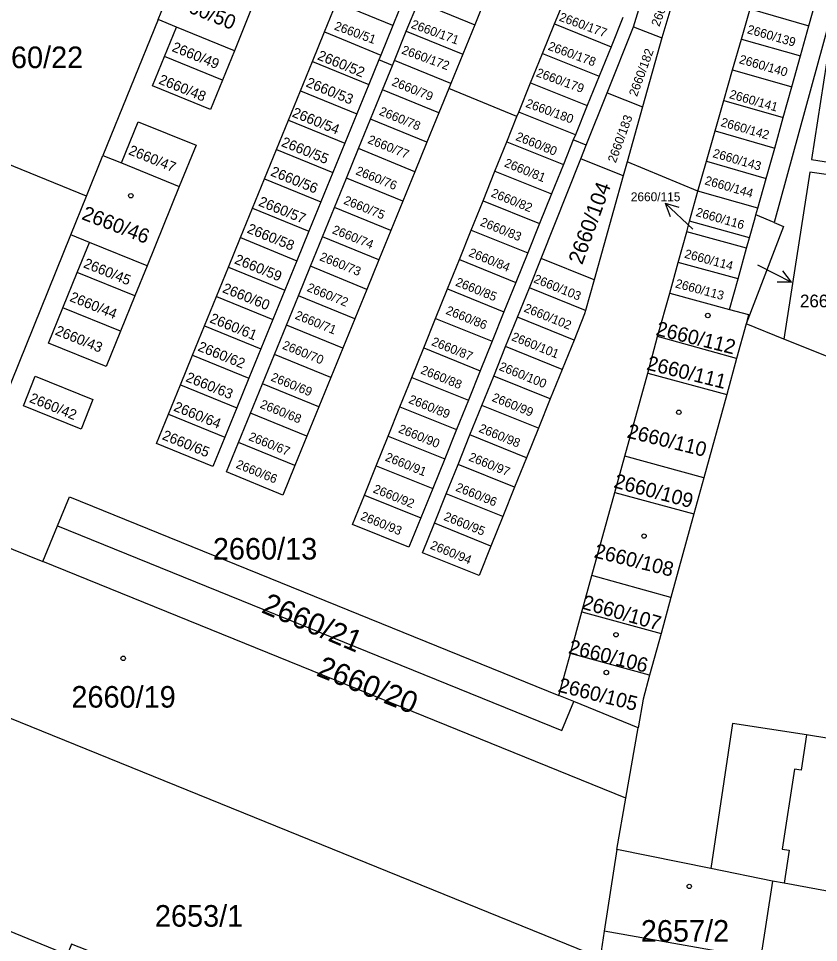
# Model space of a CAD drawing. Extents: x -756746 to -753363, y -1166406 to -1161727.
# Drawn here: x -755340.3 to -755277.3, y -1165062.9 to -1164990.1 of the extents above; entities that cross this region are included whole.
import ezdxf

# ---------------------------------------------------------------- set-up
doc = ezdxf.new("R2010")
doc.units = 0
for name, color, linetype in [('Hranice parcel', 7, 'Continuous'), ('Parcelní čísla', 7, 'Continuous'), ('Pop  PČ popisy', 7, 'Continuous'), ('Vnitřní kresba', 7, 'Continuous'), ('Značky budov', 7, 'Continuous')]:
    doc.layers.add(name, color=color, linetype=linetype)

msp = doc.modelspace()

# ---------------------------------------------------------------- linework, layer by layer
at = {"layer": 'Hranice parcel'}
for p, q in [((-755273.87, -1164980.82), (-755280.83, -1165006.15)), ((-755329.33, -1164990.18), (-755326.79, -1164983.92)), ((-755320.8, -1164986.36), (-755323.33, -1164992.63)), ((-755309.91, -1164988.32), (-755310.85, -1164990.64)), ((-755303.45, -1164988.26), (-755304.4, -1164990.58)), ((-755298.12, -1164990.52), (-755297.18, -1164988.21)), ((-755278.08, -1164990.66), (-755277.4, -1164988.25)), ((-755316.24, -1164991.15), (-755315.29, -1164988.84)), ((-755310.85, -1164990.64), (-755315.29, -1164988.84)), ((-755309.79, -1164991.09), (-755308.84, -1164988.77)), ((-755308.84, -1164988.77), (-755304.4, -1164990.58)), ((-755283.4, -1164991.73), (-755282.71, -1164989.32)), ((-755282.71, -1164989.32), (-755278.08, -1164990.66)), ((-755329.33, -1164990.18), (-755333.68, -1165000.88)), ((-755327.88, -1164990.77), (-755329.33, -1164990.18)), ((-755299.06, -1164992.84), (-755298.12, -1164990.52)), ((-755298.12, -1164990.52), (-755293.67, -1164992.32)), ((-755292.73, -1164990), (-755293.67, -1164992.32)), ((-755328.83, -1164993.09), (-755327.88, -1164990.77)), ((-755323.33, -1164992.63), (-755327.88, -1164990.77)), ((-755317.18, -1164993.47), (-755316.24, -1164991.15)), ((-755310.85, -1164990.64), (-755311.8, -1164992.98)), ((-755310.73, -1164993.4), (-755309.79, -1164991.09)), ((-755309.79, -1164991.09), (-755305.34, -1164992.9)), ((-755304.4, -1164990.58), (-755305.34, -1164992.9)), ((-755293.97, -1164995.95), (-755291.9, -1164990.75)), ((-755291.9, -1164990.75), (-755289.66, -1164991.61)), ((-755278.74, -1164993.04), (-755278.08, -1164990.66)), ((-755289.66, -1164991.61), (-755291.2, -1164997.06)), ((-755284.09, -1164994.13), (-755283.4, -1164991.73)), ((-755283.4, -1164991.73), (-755278.74, -1164993.04)), ((-755323.33, -1164992.63), (-755324.27, -1164994.94)), ((-755293.67, -1164992.32), (-755294.61, -1164994.63)), ((-755324.27, -1164994.94), (-755328.83, -1164993.09)), ((-755311.95, -1164993.35), (-755312.74, -1164995.28)), ((-755311.8, -1164992.98), (-755311.95, -1164993.35)), ((-755310.89, -1164993.79), (-755311.95, -1164993.35)), ((-755310.89, -1164993.79), (-755310.73, -1164993.4)), ((-755306.29, -1164995.21), (-755310.73, -1164993.4)), ((-755305.34, -1164992.9), (-755306.29, -1164995.21)), ((-755300, -1164995.16), (-755299.06, -1164992.84)), ((-755299.06, -1164992.84), (-755294.61, -1164994.63)), ((-755279.43, -1164995.47), (-755278.74, -1164993.04)), ((-755318.13, -1164995.78), (-755317.18, -1164993.47)), ((-755317.18, -1164993.47), (-755312.74, -1164995.28)), ((-755311.67, -1164995.71), (-755310.89, -1164993.79)), ((-755284.78, -1164996.54), (-755284.09, -1164994.13)), ((-755284.09, -1164994.13), (-755279.43, -1164995.47)), ((-755294.61, -1164994.63), (-755295.54, -1164996.95)), ((-755312.74, -1164995.28), (-755313.68, -1164997.59)), ((-755306.45, -1164995.61), (-755307.23, -1164997.53)), ((-755306.29, -1164995.21), (-755306.45, -1164995.61)), ((-755301.08, -1164997.82), (-755306.45, -1164995.61)), ((-755300.94, -1164997.48), (-755300, -1164995.16)), ((-755300, -1164995.16), (-755295.54, -1164996.95)), ((-755280.1, -1164997.88), (-755279.43, -1164995.47)), ((-755319.07, -1164998.09), (-755318.13, -1164995.78)), ((-755318.13, -1164995.78), (-755313.68, -1164997.59)), ((-755312.62, -1164998.03), (-755311.67, -1164995.71)), ((-755307.23, -1164997.53), (-755311.67, -1164995.71)), ((-755295.62, -1165000.07), (-755293.97, -1164995.95)), ((-755293.97, -1164995.95), (-755291.2, -1164997.06)), ((-755295.54, -1164996.95), (-755296.48, -1164999.26)), ((-755291.2, -1164997.06), (-755292.41, -1165001.39)), ((-755285.46, -1164998.94), (-755284.78, -1164996.54)), ((-755284.78, -1164996.54), (-755280.1, -1164997.88)), ((-755334.97, -1165004.07), (-755351.19, -1164997.5)), ((-755313.68, -1164997.59), (-755314.63, -1164999.91)), ((-755307.23, -1164997.53), (-755308.17, -1164999.84)), ((-755301.08, -1164997.82), (-755300.94, -1164997.48)), ((-755296.48, -1164999.26), (-755300.94, -1164997.48)), ((-755320.02, -1165000.41), (-755319.07, -1164998.09)), ((-755319.07, -1164998.09), (-755314.63, -1164999.91)), ((-755313.56, -1165000.34), (-755312.62, -1164998.03)), ((-755308.17, -1164999.84), (-755312.62, -1164998.03)), ((-755301.87, -1164999.8), (-755301.08, -1164997.82)), ((-755280.78, -1165000.29), (-755280.1, -1164997.88)), ((-755286.14, -1165001.32), (-755285.46, -1164998.94)), ((-755285.46, -1164998.94), (-755280.78, -1165000.29)), ((-755314.63, -1164999.91), (-755315.57, -1165002.22)), ((-755308.17, -1164999.84), (-755309.12, -1165002.16)), ((-755302.81, -1165002.12), (-755301.87, -1164999.8)), ((-755301.87, -1164999.8), (-755297.42, -1165001.59)), ((-755296.64, -1164999.65), (-755297.42, -1165001.59)), ((-755296.48, -1164999.26), (-755296.64, -1164999.65)), ((-755295.62, -1165000.07), (-755296.64, -1164999.65)), ((-755320.96, -1165002.72), (-755320.02, -1165000.41)), ((-755320.02, -1165000.41), (-755315.57, -1165002.22)), ((-755314.51, -1165002.66), (-755313.56, -1165000.34)), ((-755309.12, -1165002.16), (-755313.56, -1165000.34)), ((-755296.05, -1165001.15), (-755295.62, -1165000.07)), ((-755281.45, -1165002.69), (-755280.78, -1165000.29)), ((-755334.97, -1165004.07), (-755333.68, -1165000.88)), ((-755333.68, -1165000.88), (-755332.22, -1165001.47)), ((-755299.17, -1165008.98), (-755296.05, -1165001.15)), ((-755292.71, -1165002.47), (-755296.05, -1165001.15)), ((-755292.41, -1165001.39), (-755292.71, -1165002.47)), ((-755286.83, -1165003.68), (-755292.41, -1165001.39)), ((-755286.83, -1165003.68), (-755286.14, -1165001.32)), ((-755286.14, -1165001.32), (-755281.45, -1165002.69)), ((-755332.22, -1165001.47), (-755327.67, -1165003.32)), ((-755309.12, -1165002.16), (-755310.06, -1165004.47)), ((-755303.74, -1165004.44), (-755302.81, -1165002.12)), ((-755302.81, -1165002.12), (-755298.36, -1165003.91)), ((-755297.42, -1165001.59), (-755298.36, -1165003.91)), ((-755321.91, -1165005.04), (-755320.96, -1165002.72)), ((-755320.96, -1165002.72), (-755316.52, -1165004.54)), ((-755315.57, -1165002.22), (-755316.52, -1165004.54)), ((-755315.45, -1165004.97), (-755314.51, -1165002.66)), ((-755310.06, -1165004.47), (-755314.51, -1165002.66)), ((-755292.71, -1165002.47), (-755294.99, -1165010.67)), ((-755282.1, -1165005.02), (-755281.45, -1165002.69)), ((-755327.67, -1165003.32), (-755330.21, -1165009.58)), ((-755336.21, -1165007.14), (-755334.97, -1165004.07)), ((-755298.36, -1165003.91), (-755299.29, -1165006.23)), ((-755287.48, -1165006.04), (-755286.83, -1165003.68)), ((-755282.1, -1165005.02), (-755286.83, -1165003.68)), ((-755322.85, -1165007.35), (-755321.91, -1165005.04)), ((-755321.91, -1165005.04), (-755317.46, -1165006.85)), ((-755316.52, -1165004.54), (-755317.46, -1165006.85)), ((-755316.4, -1165007.29), (-755315.45, -1165004.97)), ((-755311.01, -1165006.79), (-755315.45, -1165004.97)), ((-755310.06, -1165004.47), (-755311.01, -1165006.79)), ((-755304.68, -1165006.76), (-755303.74, -1165004.44)), ((-755303.74, -1165004.44), (-755299.29, -1165006.23)), ((-755282.26, -1165005.56), (-755282.1, -1165005.02)), ((-755282.77, -1165007.37), (-755282.33, -1165005.78)), ((-755282.33, -1165005.78), (-755282.26, -1165005.56)), ((-755280.83, -1165006.15), (-755282.26, -1165005.56)), ((-755299.29, -1165006.23), (-755300.23, -1165008.55)), ((-755287.71, -1165006.89), (-755287.48, -1165006.04)), ((-755282.77, -1165007.37), (-755287.48, -1165006.04)), ((-755334.75, -1165007.73), (-755336.21, -1165007.14)), ((-755317.46, -1165006.85), (-755318.41, -1165009.17)), ((-755311.01, -1165006.79), (-755311.95, -1165009.1)), ((-755305.61, -1165009.07), (-755304.68, -1165006.76)), ((-755304.68, -1165006.76), (-755300.23, -1165008.55)), ((-755288.38, -1165009.3), (-755287.71, -1165006.89)), ((-755282.99, -1165008.19), (-755287.71, -1165006.89)), ((-755335.71, -1165010.1), (-755334.75, -1165007.73)), ((-755330.21, -1165009.58), (-755334.75, -1165007.73)), ((-755323.8, -1165009.67), (-755322.85, -1165007.35)), ((-755322.85, -1165007.35), (-755318.41, -1165009.17)), ((-755317.34, -1165009.6), (-755316.4, -1165007.29)), ((-755311.95, -1165009.1), (-755316.4, -1165007.29)), ((-755282.99, -1165008.19), (-755282.77, -1165007.37)), ((-755300.23, -1165008.55), (-755301.16, -1165010.87)), ((-755283.66, -1165010.6), (-755282.99, -1165008.19)), ((-755318.41, -1165009.17), (-755319.35, -1165011.48)), ((-755311.95, -1165009.1), (-755312.9, -1165011.42)), ((-755306.55, -1165011.39), (-755305.61, -1165009.07)), ((-755305.61, -1165009.07), (-755301.16, -1165010.87)), ((-755300.1, -1165011.29), (-755299.17, -1165008.98)), ((-755294.99, -1165010.67), (-755299.17, -1165008.98)), ((-755289.05, -1165011.71), (-755288.38, -1165009.3)), ((-755283.66, -1165010.6), (-755288.38, -1165009.3)), ((-755336.84, -1165012.88), (-755335.71, -1165010.1)), ((-755331.16, -1165011.94), (-755335.71, -1165010.1)), ((-755330.21, -1165009.58), (-755331.16, -1165011.94)), ((-755324.74, -1165011.98), (-755323.8, -1165009.67)), ((-755323.8, -1165009.67), (-755319.35, -1165011.48)), ((-755318.29, -1165011.92), (-755317.34, -1165009.6)), ((-755312.9, -1165011.42), (-755317.34, -1165009.6)), ((-755301.16, -1165010.87), (-755302.1, -1165013.19)), ((-755294.99, -1165010.67), (-755295.68, -1165013.08)), ((-755284.33, -1165013.01), (-755283.66, -1165010.6)), ((-755319.35, -1165011.48), (-755320.3, -1165013.8)), ((-755312.9, -1165011.42), (-755313.84, -1165013.73)), ((-755307.48, -1165013.71), (-755306.55, -1165011.39)), ((-755306.55, -1165011.39), (-755302.1, -1165013.19)), ((-755301.04, -1165013.61), (-755300.1, -1165011.29)), ((-755295.68, -1165013.08), (-755300.1, -1165011.29)), ((-755331.16, -1165011.94), (-755332.29, -1165014.72)), ((-755325.69, -1165014.3), (-755324.74, -1165011.98)), ((-755324.74, -1165011.98), (-755320.3, -1165013.8)), ((-755319.23, -1165014.23), (-755318.29, -1165011.92)), ((-755313.84, -1165013.73), (-755318.29, -1165011.92)), ((-755290, -1165015.14), (-755289.05, -1165011.71)), ((-755289.05, -1165011.71), (-755284.33, -1165013.01)), ((-755332.29, -1165014.72), (-755336.84, -1165012.88)), ((-755320.3, -1165013.8), (-755321.24, -1165016.11)), ((-755313.84, -1165013.73), (-755314.79, -1165016.04)), ((-755308.42, -1165016.03), (-755307.48, -1165013.71)), ((-755307.48, -1165013.71), (-755303.03, -1165015.51)), ((-755302.1, -1165013.19), (-755303.03, -1165015.51)), ((-755301.97, -1165015.93), (-755301.04, -1165013.61)), ((-755296.58, -1165015.41), (-755301.04, -1165013.61)), ((-755326.63, -1165016.61), (-755325.69, -1165014.3)), ((-755325.69, -1165014.3), (-755321.24, -1165016.11)), ((-755320.18, -1165016.54), (-755319.23, -1165014.23)), ((-755314.79, -1165016.04), (-755319.23, -1165014.23)), ((-755283.03, -1165014.14), (-755283.78, -1165016.86)), ((-755280.05, -1165015.34), (-755283.03, -1165014.14)), ((-755290.78, -1165018.01), (-755290, -1165015.14)), ((-755283.78, -1165016.86), (-755290, -1165015.14)), ((-755303.03, -1165015.51), (-755303.97, -1165017.83)), ((-755302.91, -1165018.25), (-755301.97, -1165015.93)), ((-755297.52, -1165017.73), (-755301.97, -1165015.93)), ((-755296.58, -1165015.41), (-755297.52, -1165017.73)), ((-755263.36, -1165022.03), (-755280.05, -1165015.34)), ((-755327.58, -1165018.93), (-755326.63, -1165016.61)), ((-755326.63, -1165016.61), (-755322.19, -1165018.42)), ((-755321.24, -1165016.11), (-755322.19, -1165018.42)), ((-755321.12, -1165018.86), (-755320.18, -1165016.54)), ((-755315.73, -1165018.36), (-755320.18, -1165016.54)), ((-755314.79, -1165016.04), (-755315.73, -1165018.36)), ((-755309.35, -1165018.35), (-755308.42, -1165016.03)), ((-755308.42, -1165016.03), (-755303.97, -1165017.83)), ((-755283.78, -1165016.86), (-755284.56, -1165019.71)), ((-755303.97, -1165017.83), (-755304.9, -1165020.14)), ((-755297.52, -1165017.73), (-755298.45, -1165020.05)), ((-755292.58, -1165024.56), (-755290.78, -1165018.01)), ((-755290.78, -1165018.01), (-755284.56, -1165019.71)), ((-755322.19, -1165018.42), (-755323.13, -1165020.74)), ((-755322.07, -1165021.17), (-755321.12, -1165018.86)), ((-755316.68, -1165020.67), (-755321.12, -1165018.86)), ((-755315.73, -1165018.36), (-755316.68, -1165020.67)), ((-755310.29, -1165020.67), (-755309.35, -1165018.35)), ((-755309.35, -1165018.35), (-755304.9, -1165020.14)), ((-755303.84, -1165020.57), (-755302.91, -1165018.25)), ((-755298.45, -1165020.05), (-755302.91, -1165018.25)), ((-755328.52, -1165021.24), (-755327.58, -1165018.93)), ((-755327.58, -1165018.93), (-755323.13, -1165020.74)), ((-755304.9, -1165020.14), (-755305.84, -1165022.46)), ((-755298.45, -1165020.05), (-755299.39, -1165022.36)), ((-755284.56, -1165019.71), (-755286.36, -1165026.27)), ((-755323.13, -1165020.74), (-755324.08, -1165023.05)), ((-755316.68, -1165020.67), (-755317.62, -1165022.99)), ((-755311.22, -1165022.99), (-755310.29, -1165020.67)), ((-755310.29, -1165020.67), (-755305.84, -1165022.46)), ((-755304.78, -1165022.89), (-755303.84, -1165020.57)), ((-755299.39, -1165022.36), (-755303.84, -1165020.57)), ((-755328.52, -1165021.24), (-755324.08, -1165023.05)), ((-755323.01, -1165023.49), (-755322.07, -1165021.17)), ((-755317.62, -1165022.99), (-755322.07, -1165021.17)), ((-755305.84, -1165022.46), (-755306.77, -1165024.78)), ((-755299.39, -1165022.36), (-755300.32, -1165024.68)), ((-755317.62, -1165022.99), (-755318.57, -1165025.3)), ((-755312.16, -1165025.31), (-755311.22, -1165022.99)), ((-755311.22, -1165022.99), (-755306.77, -1165024.78)), ((-755305.71, -1165025.21), (-755304.78, -1165022.89)), ((-755300.32, -1165024.68), (-755304.78, -1165022.89)), ((-755318.57, -1165025.3), (-755323.01, -1165023.49)), ((-755300.32, -1165024.68), (-755301.26, -1165027)), ((-755293.38, -1165027.41), (-755292.58, -1165024.56)), ((-755286.36, -1165026.27), (-755292.58, -1165024.56)), ((-755313.09, -1165027.62), (-755312.16, -1165025.31)), ((-755312.16, -1165025.31), (-755307.7, -1165027.1)), ((-755306.77, -1165024.78), (-755307.7, -1165027.1)), ((-755306.64, -1165027.53), (-755305.71, -1165025.21)), ((-755301.26, -1165027), (-755305.71, -1165025.21)), ((-755286.36, -1165026.27), (-755287.14, -1165029.09)), ((-755313.09, -1165027.62), (-755308.64, -1165029.42)), ((-755307.7, -1165027.1), (-755308.64, -1165029.42)), ((-755307.58, -1165029.84), (-755306.64, -1165027.53)), ((-755302.19, -1165029.32), (-755306.64, -1165027.53)), ((-755301.26, -1165027), (-755302.19, -1165029.32)), ((-755295.19, -1165033.95), (-755293.38, -1165027.41)), ((-755293.38, -1165027.41), (-755287.14, -1165029.09)), ((-755287.14, -1165029.09), (-755288.95, -1165035.68)), ((-755346.53, -1165029.56), (-755338.41, -1165032.86)), ((-755302.19, -1165029.32), (-755303.13, -1165031.64)), ((-755338.41, -1165032.86), (-755337.27, -1165030.04)), ((-755303.13, -1165031.64), (-755307.58, -1165029.84)), ((-755292.5, -1165051.49), (-755338.41, -1165032.86)), ((-755295.97, -1165036.82), (-755295.19, -1165033.95)), ((-755288.95, -1165035.68), (-755295.19, -1165033.95)), ((-755288.95, -1165035.68), (-755289.73, -1165038.53)), ((-755296.87, -1165040.1), (-755295.97, -1165036.82)), ((-755295.97, -1165036.82), (-755289.73, -1165038.53)), ((-755294.53, -1165064.06), (-755357.87, -1165038.34)), ((-755289.73, -1165038.53), (-755290.63, -1165041.81)), ((-755297.78, -1165043.41), (-755296.87, -1165040.1)), ((-755290.63, -1165041.81), (-755296.87, -1165040.1)), ((-755296.61, -1165043.89), (-755297.78, -1165043.41)), ((-755291.54, -1165045.95), (-755296.61, -1165043.89)), ((-755292.5, -1165051.49), (-755291.54, -1165045.95)), ((-755293.2, -1165055.52), (-755292.5, -1165051.49)), ((-755293.2, -1165055.52), (-755294.2, -1165061.95)), ((-755285.8, -1165057.03), (-755293.2, -1165055.52)), ((-755280.95, -1165058.02), (-755285.8, -1165057.03)), ((-755294.2, -1165061.95), (-755294.53, -1165064.06))]:
    msp.add_line(p, q, dxfattribs=at)
for points in [[(-755291.9, -1164990.75), (-755290.11, -1164984.92), (-755287.93, -1164985.81), (-755289.66, -1164991.61)], [(-755316.24, -1164991.15), (-755314.44, -1164991.88), (-755311.8, -1164992.98)], [(-755324.27, -1164994.94), (-755325.21, -1164997.26), (-755329.77, -1164995.4), (-755328.83, -1164993.09)], [(-755259.42, -1164996.19), (-755276.69, -1164993.57), (-755277.87, -1165001.19), (-755276.38, -1165001.42), (-755276.53, -1165002.41), (-755278.02, -1165002.18), (-755280.05, -1165015.34)], [(-755332.22, -1165001.47), (-755330.91, -1164998.23), (-755326.35, -1165000.07), (-755327.67, -1165003.32)], [(-755280.83, -1165006.15), (-755280.08, -1165006.46), (-755283.03, -1165014.14)], [(-755346.53, -1165029.56), (-755344.29, -1165023.98), (-755343.22, -1165024.42), (-755336.21, -1165007.14)], [(-755332.29, -1165014.72), (-755333.42, -1165017.5), (-755337.97, -1165015.65), (-755336.84, -1165012.88)], [(-755295.68, -1165013.08), (-755295.75, -1165013.34), (-755296.58, -1165015.41)], [(-755284.33, -1165013.01), (-755282.83, -1165013.41), (-755283.03, -1165014.14)], [(-755335.41, -1165022.42), (-755339.95, -1165020.59), (-755339.02, -1165018.27), (-755334.47, -1165020.1), (-755335.41, -1165022.42)], [(-755324.08, -1165023.05), (-755325.02, -1165025.37), (-755329.47, -1165023.55), (-755328.52, -1165021.24)], [(-755318.57, -1165025.3), (-755319.51, -1165027.62), (-755323.96, -1165025.8), (-755323.01, -1165023.49)], [(-755308.64, -1165029.42), (-755309.58, -1165031.73), (-755314.03, -1165029.94), (-755313.09, -1165027.62)], [(-755337.27, -1165030.04), (-755336.33, -1165027.76), (-755297.78, -1165043.41)], [(-755337.27, -1165030.04), (-755297.54, -1165046.17), (-755296.61, -1165043.89)], [(-755303.13, -1165031.64), (-755304.06, -1165033.96), (-755308.51, -1165032.16), (-755307.58, -1165029.84)], [(-755290.63, -1165041.81), (-755291.15, -1165043.69), (-755291.54, -1165045.95)], [(-755273.31, -1165047.32), (-755278.28, -1165046.51), (-755284.11, -1165045.62), (-755285.8, -1165057.03)], [(-755333.1, -1165075.81), (-755329.29, -1165066.78), (-755334.57, -1165064.62), (-755334.22, -1165063.76), (-755336.15, -1165062.98), (-755336.5, -1165063.83), (-755346.19, -1165059.87), (-755345.84, -1165059.02), (-755347.74, -1165058.24), (-755348.09, -1165059.09), (-755357.6, -1165055.21), (-755357.79, -1165055.14), (-755357.44, -1165054.28), (-755359.35, -1165053.5), (-755359.7, -1165054.36), (-755365.02, -1165052.18)], [(-755280.95, -1165058.02), (-755281.91, -1165064.15), (-755294.2, -1165061.95)], [(-755268.73, -1165060.29), (-755280.04, -1165058.19), (-755280.95, -1165058.02)]]:
    msp.add_lwpolyline(points, dxfattribs=at)
at = {"layer": 'Pop  PČ popisy'}
for p, q in [((-755287.22, -1165006.69), (-755289.415, -1165004.643)), ((-755289.415, -1165004.643), (-755288.341, -1165004.96)), ((-755289.415, -1165004.643), (-755289.024, -1165005.693)), ((-755282.14, -1165009.49), (-755279.466, -1165010.852)), ((-755279.466, -1165010.852), (-755280.131, -1165009.952)), ((-755279.466, -1165010.852), (-755280.586, -1165010.844))]:
    msp.add_line(p, q, dxfattribs=at)
at = {"layer": 'Vnitřní kresba'}
for p, q in [((-755278.28, -1165046.51), (-755278.69, -1165049.28)), ((-755279.23, -1165049.2), (-755280.18, -1165055.5)), ((-755278.69, -1165049.28), (-755279.23, -1165049.2)), ((-755280.18, -1165055.5), (-755279.64, -1165055.58)), ((-755279.64, -1165055.58), (-755280.04, -1165058.19))]:
    msp.add_line(p, q, dxfattribs=at)
at = {"layer": 'Značky budov'}
for centre in [(-755331.487, -1165004.049), (-755286.047, -1165013.479), (-755288.327, -1165021.099), (-755291.067, -1165030.849), (-755293.277, -1165038.619), (-755332.087, -1165040.479), (-755294.037, -1165041.589), (-755287.507, -1165058.439)]:
    msp.add_circle(centre, 0.175, dxfattribs=at)

# ---------------------------------------------------------------- texts
at = {"layer": 'Parcelní čísla'}
for s, height, rotation, p in [('2660/181', 0.7, 70, (-755289.869, -1164990.779)), ('2660/50', 1.139, 338, (-755328.618, -1164988.944)), ('2660/177', 0.7, 340, (-755297.809, -1164990.25)), ('2660/51', 0.7, 340, (-755315.518, -1164990.951)), ('2660/171', 0.7, 340, (-755309.469, -1164990.82)), ('2660/139', 0.7, 344, (-755283.002, -1164991.241)), ('2660/49', 0.8, 338, (-755328.315, -1164992.64)), ('2660/178', 0.7, 340, (-755298.689, -1164992.54)), ('2660/52', 0.8, 338, (-755316.855, -1164993.3)), ('2660/172', 0.7, 340, (-755310.219, -1164992.84)), ('2660/182', 0.7, 70, (-755291.629, -1164996.289)), ('2660/140', 0.7, 344, (-755283.632, -1164993.601)), ('2660/179', 0.7, 340, (-755299.619, -1164994.63)), ('2660/48', 0.8, 338, (-755329.355, -1164995.2)), ('2660/53', 0.8, 338, (-755317.755, -1164995.43)), ('2660/79', 0.7, 338, (-755310.996, -1164995.335)), ('2660/141', 0.7, 344, (-755284.402, -1164996.351)), ('2660/78', 0.7, 338, (-755311.986, -1164997.655)), ('2660/180', 0.7, 340, (-755300.449, -1164997.04)), ('2660/54', 0.8, 338, (-755318.845, -1164997.8)), ('2660/183', 0.7, 70, (-755293.299, -1165001.509)), ('2660/142', 0.7, 344, (-755285.082, -1164998.551)), ('2660/80', 0.7, 338, (-755301.236, -1164999.645)), ('2660/55', 0.8, 338, (-755319.695, -1165000.12)), ('2660/77', 0.7, 338, (-755312.886, -1164999.885)), ('2660/47', 0.8, 338, (-755331.725, -1165000.77)), ('2660/143', 0.7, 344, (-755285.712, -1165001.001)), ('2660/81', 0.7, 338, (-755302.136, -1165001.725)), ('2660/56', 0.8, 338, (-755320.545, -1165002.44)), ('2660/76', 0.7, 338, (-755313.836, -1165002.345)), ('2660/144', 0.7, 344, (-755286.342, -1165003.141)), ('2660/82', 0.7, 338, (-755303.176, -1165004.095)), ('2660/104', 1.2, 70, (-755295.942, -1165009.534)), ('2660/57', 0.8, 338, (-755321.495, -1165004.81)), ('2660/75', 0.7, 338, (-755314.786, -1165004.665)), ('2660/46', 1.139, 339, (-755335.429, -1165005.877)), ('2660/116', 0.7, 344, (-755287.042, -1165005.631)), ('2660/83', 0.7, 338, (-755304.036, -1165006.375)), ('2660/58', 0.8, 338, (-755322.395, -1165006.94)), ('2660/74', 0.7, 338, (-755315.686, -1165006.985)), ('2660/59', 0.8, 338, (-755323.385, -1165009.36)), ('2660/73', 0.7, 338, (-755316.676, -1165009.115)), ('2660/84', 0.7, 338, (-755304.936, -1165008.785)), ('2660/114', 0.7, 345, (-755287.937, -1165008.919)), ('2660/45', 0.8, 338, (-755335.275, -1165009.67)), ('2660/85', 0.7, 338, (-755305.976, -1165011.105)), ('2660/103', 0.7, 338, (-755299.823, -1165010.855)), ('2660/113', 0.7, 345, (-755288.657, -1165011.259)), ('2660/60', 0.8, 338, (-755324.335, -1165011.63)), ('2660/72', 0.7, 338, (-755317.676, -1165011.535)), ('2660/44', 0.8, 338, (-755336.365, -1165012.32)), ('2660/86', 0.7, 338, (-755306.736, -1165013.335)), ('2660/102', 0.7, 338, (-755300.583, -1165013.155)), ('2660/61', 0.8, 338, (-755325.335, -1165014)), ('2660/71', 0.7, 338, (-755318.616, -1165013.715)), ('2660/43', 0.8, 338, (-755337.505, -1165014.97)), ('2660/112', 1.139, 346, (-755290.198, -1165015.012)), ('2660/87', 0.7, 338, (-755307.866, -1165015.795)), ('2660/101', 0.7, 338, (-755301.563, -1165015.415)), ('2660/62', 0.8, 338, (-755326.275, -1165016.23)), ('2660/70', 0.7, 338, (-755319.616, -1165016.075)), ('2660/111', 1.139, 346, (-755290.928, -1165017.732)), ('2660/88', 0.7, 338, (-755308.726, -1165018.025)), ('2660/100', 0.7, 338, (-755302.543, -1165017.755)), ('2660/63', 0.8, 338, (-755327.225, -1165018.64)), ('2660/69', 0.7, 338, (-755320.516, -1165018.595)), ('2660/42', 0.8, 338, (-755339.535, -1165020.28)), ('2660/99', 0.7, 338, (-755303.106, -1165020.195)), ('2660/64', 0.8, 338, (-755328.175, -1165020.96)), ('2660/68', 0.7, 338, (-755321.366, -1165020.725)), ('2660/89', 0.7, 338, (-755309.666, -1165020.345)), ('2660/65', 0.8, 338, (-755329.075, -1165023.21)), ('2660/90', 0.7, 338, (-755310.476, -1165022.665)), ('2660/98', 0.7, 338, (-755304.136, -1165022.625)), ('2660/110', 1.139, 346, (-755292.478, -1165023.082)), ('2660/67', 0.7, 338, (-755322.266, -1165023.275)), ('2660/91', 0.7, 338, (-755311.516, -1165024.885)), ('2660/97', 0.7, 338, (-755304.936, -1165024.885)), ('2660/66', 0.7, 338, (-755323.266, -1165025.455)), ('2660/109', 1.139, 345, (-755293.522, -1165027.01)), ('2660/92', 0.7, 338, (-755312.466, -1165027.395)), ('2660/96', 0.7, 338, (-755305.966, -1165027.265)), ('2660/93', 0.7, 338, (-755313.456, -1165029.535)), ('2660/95', 0.7, 338, (-755306.896, -1165029.565)), ('2660/94', 0.7, 338, (-755307.966, -1165031.825)), ('2660/108', 1.139, 346, (-755295.068, -1165032.522)), ('2660/21', 1.7, 337, (-755321.283, -1165036.836)), ('2660/107', 1.139, 344, (-755296.035, -1165036.548)), ('2660/106', 1.139, 346, (-755297.088, -1165040.072)), ('2660/20', 1.7, 338, (-755316.95, -1165041.816)), ('2660/105', 1.139, 346, (-755297.908, -1165043.092))]:
    msp.add_text(s, height=height, rotation=rotation, dxfattribs=at).set_placement(p)
for s, height, p in [('2660/22', 1.7, (-755343.456, -1164994)), ('2660/115', 0.7, (-755292.11, -1165004.48)), ('2660/117', 1, (-755278.79, -1165012.835)), ('2660/13', 1.7, (-755325.026, -1165032.7)), ('2660/19', 1.7, (-755336.166, -1165044.36)), ('2653/1', 1.7, (-755329.59, -1165061.61)), ('2657/2', 1.7, (-755291.32, -1165062.79))]:
    msp.add_text(s, height=height, dxfattribs=at).set_placement(p)

doc.saveas('drawing.dxf')
